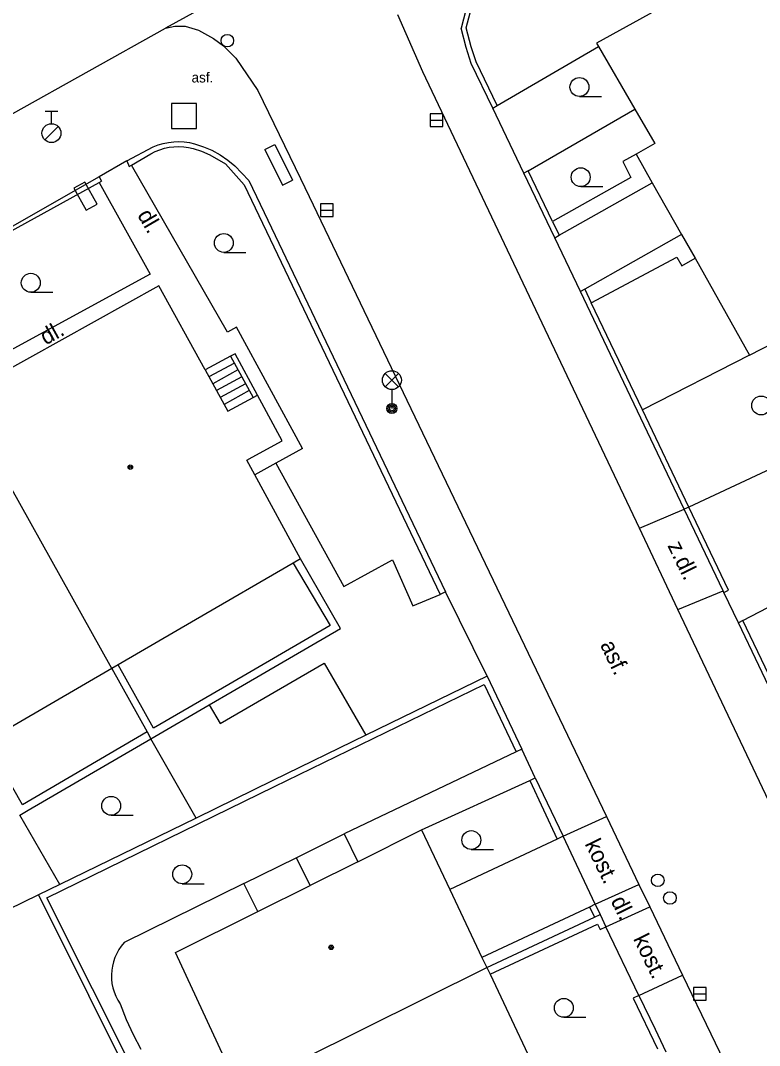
# Model space of a CAD drawing. Extents: x -595546 to -593986, y -1160845 to -1159202.
# Drawn here: x -595519.2 to -595489.88, y -1159871.21 to -1159830.52 of the extents above; entities that cross this region are included whole.
import ezdxf

# ---------------------------------------------------------------- set-up
doc = ezdxf.new("R2010")
doc.units = 0
for name, color, linetype in [('DOP - rozhrani ploch obecne', 7, 'Continuous'), ('Level 24', 7, 'Continuous'), ('Level 26', 7, 'Continuous'), ('Level 27', 7, 'Continuous'), ('Level 28', 7, 'Continuous'), ('Level 31', 7, 'Continuous'), ('Level 33', 7, 'Continuous'), ('Level 36', 7, 'Continuous'), ('Level 39', 7, 'Continuous'), ('silnoproud - povrch.  znaky a  RIS  skut. velikost', 7, 'Continuous'), ('TM - budovy zdene_ betonove - NP', 7, 'Continuous'), ('TM - budovy zdene_ betonove - VP', 7, 'Continuous'), ('TM - chodniky - VP', 7, 'Continuous'), ('TM - komunikace - VP', 7, 'Continuous'), ('TM - letecke snimky - pomocna linie', 7, 'Continuous'), ('TM - plot drateny_ kovovy - VP', 7, 'Continuous'), ('TM - plot zdeny_ ohradni zed - VP', 7, 'Continuous'), ('TM - podezdivka plotu - VP', 7, 'Continuous'), ('TM - pomocna konstrukcni linie', 7, 'Continuous'), ('TM - popis povrchu', 7, 'Continuous'), ('TM - rozhrani mezi zpev. plochami mezi sebou - VP', 7, 'Continuous'), ('TM - rozhrani ploch obecne - NP', 7, 'Continuous'), ('TM - rozhrani ploch obecne - VN', 7, 'Continuous'), ('TM - rozhrani ploch obecne - VP', 7, 'Continuous'), ('TM - schody - NP', 7, 'Continuous'), ('TM - vjezd na pozemek', 7, 'Continuous')]:
    doc.layers.add(name, color=color, linetype=linetype)

msp = doc.modelspace()

# ---------------------------------------------------------------- linework, layer by layer
at = {"layer": 'DOP - rozhrani ploch obecne'}
for points in [[(-595512.23, -1159862.18), (-595514.02, -1159859.03)], [(-595517.64, -1159864.82), (-595519.23, -1159862.06)], [(-595518.48, -1159865.23), (-595530.46, -1159871.07)]]:
    msp.add_lwpolyline(points, dxfattribs=at)
at = {"layer": 'Level 24'}
msp.add_lwpolyline([(-595516.157, -1159837.806), (-595516.642, -1159836.931), (-595517.079, -1159837.173), (-595516.594, -1159838.048)], close=True, dxfattribs=at)
at = {"layer": 'Level 26'}
msp.add_lwpolyline([(-595513.21, -1159834.81), (-595512.21, -1159834.81), (-595512.21, -1159833.81), (-595513.21, -1159833.81)], close=True, dxfattribs=at)
at = {"layer": 'Level 27'}
for p, q in [((-595502.94, -1159834.48), (-595502.44, -1159834.48)), ((-595507.29, -1159838.05), (-595506.79, -1159838.05)), ((-595492.49, -1159869.15), (-595491.99, -1159869.15))]:
    msp.add_line(p, q, dxfattribs=at)
for points in [[(-595502.94, -1159834.73), (-595502.44, -1159834.73), (-595502.44, -1159834.23), (-595502.94, -1159834.23)], [(-595507.29, -1159838.3), (-595506.79, -1159838.3), (-595506.79, -1159837.8), (-595507.29, -1159837.8)], [(-595492.49, -1159869.4), (-595491.99, -1159869.4), (-595491.99, -1159868.9), (-595492.49, -1159868.9)]]:
    msp.add_lwpolyline(points, close=True, dxfattribs=at)
at = {"layer": 'Level 28'}
for p, q in [((-595518.22, -1159834.115), (-595517.72, -1159834.115)), ((-595517.97, -1159834.615), (-595517.97, -1159834.115)), ((-595518.228, -1159835.262), (-595517.698, -1159834.732))]:
    msp.add_line(p, q, dxfattribs=at)
for centre, radius in [((-595517.97, -1159834.99), 0.375), ((-595493.91, -1159864.65), 0.25), ((-595493.43, -1159865.35), 0.25)]:
    msp.add_circle(centre, radius, dxfattribs=at)
at = {"layer": 'Level 31'}
msp.add_circle((-595510.99, -1159831.32), 0.25, dxfattribs=at)
at = {"layer": 'Level 33'}
for p, q in [((-595504.725, -1159845.06), (-595504.195, -1159844.53)), ((-595504.725, -1159844.53), (-595504.195, -1159845.06)), ((-595504.46, -1159845.17), (-595504.46, -1159845.92))]:
    msp.add_line(p, q, dxfattribs=at)
for centre, radius in [((-595504.46, -1159844.795), 0.375), ((-595504.46, -1159845.92), 0.2), ((-595504.46, -1159845.92), 0.145), ((-595504.46, -1159845.92), 0.0876)]:
    msp.add_circle(centre, radius, dxfattribs=at)
at = {"layer": 'Level 36'}
for p, q in [((-595497.02, -1159833.535), (-595496.145, -1159833.535)), ((-595496.97, -1159837.115), (-595496.095, -1159837.115)), ((-595511.13, -1159839.725), (-595510.255, -1159839.725)), ((-595518.79, -1159841.305), (-595517.915, -1159841.305)), ((-595515.6, -1159862.065), (-595514.725, -1159862.065)), ((-595501.31, -1159863.425), (-595500.435, -1159863.425)), ((-595512.78, -1159864.785), (-595511.905, -1159864.785)), ((-595497.64, -1159870.085), (-595496.765, -1159870.085))]:
    msp.add_line(p, q, dxfattribs=at)
for centre in [(-595497.02, -1159833.16), (-595496.97, -1159836.74), (-595511.13, -1159839.35), (-595518.79, -1159840.93), (-595489.81, -1159845.8), (-595515.6, -1159861.69), (-595501.31, -1159863.05), (-595512.78, -1159864.41), (-595497.64, -1159869.71)]:
    msp.add_circle(centre, 0.375, dxfattribs=at)
at = {"layer": 'Level 39'}
for centre, radius in [((-595514.84, -1159848.25), 0.09), ((-595514.84, -1159848.25), 0.0398), ((-595506.87, -1159867.31), 0.09), ((-595506.87, -1159867.31), 0.0398)]:
    msp.add_circle(centre, radius, dxfattribs=at)
at = {"layer": 'silnoproud - povrch.  znaky a  RIS  skut. velikost'}
for points in [[(-595509.5, -1159835.64), (-595509.1, -1159835.44)], [(-595509.5, -1159835.64), (-595508.8, -1159837.06)], [(-595509.1, -1159835.44), (-595508.4, -1159836.86)], [(-595508.8, -1159837.06), (-595508.4, -1159836.86)]]:
    msp.add_lwpolyline(points, dxfattribs=at)
at = {"layer": 'TM - budovy zdene_ betonove - NP'}
for points in [[(-595511.87, -1159844.39), (-595510.97, -1159846.03)], [(-595510.97, -1159846.03), (-595509.97, -1159845.48)], [(-595509.97, -1159845.48), (-595509.8, -1159845.39)]]:
    msp.add_lwpolyline(points, dxfattribs=at)
at = {"layer": 'TM - budovy zdene_ betonove - VP'}
for points in [[(-595490.19, -1159828.02), (-595496.34, -1159831.42)], [(-595496.34, -1159831.42), (-595496.26, -1159831.55)], [(-595496.26, -1159831.55), (-595494.82, -1159834.04)], [(-595494.82, -1159834.04), (-595494.03, -1159835.4)], [(-595494.03, -1159835.4), (-595494.77, -1159835.82)], [(-595494.77, -1159835.82), (-595494.13, -1159836.96)], [(-595494.13, -1159836.96), (-595492.97, -1159839.02)], [(-595492.97, -1159839.02), (-595492.43, -1159839.96)], [(-595492.43, -1159839.96), (-595490.27, -1159843.8)], [(-595513.71, -1159841.05), (-595521.42, -1159845.34)], [(-595511.87, -1159844.39), (-595513.71, -1159841.05)], [(-595490.27, -1159843.8), (-595486.93, -1159842.09), (-595484.59, -1159840.89)], [(-595510.86, -1159843.85), (-595511.87, -1159844.39)], [(-595510.68, -1159843.75), (-595510.86, -1159843.85)], [(-595509.8, -1159845.39), (-595510.68, -1159843.75)], [(-595515.58, -1159856.24), (-595521.6, -1159845.44)], [(-595508.82, -1159847.2), (-595509.8, -1159845.39)], [(-595510, -1159847.85), (-595508.82, -1159847.2)], [(-595510.22, -1159847.97), (-595510, -1159847.85)], [(-595509.9, -1159848.55), (-595510.22, -1159847.97)], [(-595508.09, -1159851.89), (-595509.9, -1159848.55)], [(-595508.09, -1159851.89), (-595508.38, -1159852.06)], [(-595508.38, -1159852.06), (-595512.25, -1159854.31), (-595515.32, -1159856.09)], [(-595515.32, -1159856.09), (-595515.58, -1159856.24)], [(-595515.58, -1159856.24), (-595520.56, -1159859.14)], [(-595505.81, -1159863.91), (-595503.28, -1159862.65)], [(-595503.28, -1159862.65), (-595502.16, -1159865.01)], [(-595510.33, -1159864.78), (-595508.26, -1159863.75)], [(-595508.26, -1159863.75), (-595507.71, -1159864.86)], [(-595505.81, -1159863.91), (-595507.71, -1159864.86)], [(-595509.78, -1159865.89), (-595510.33, -1159864.78)], [(-595502.16, -1159865.01), (-595500.89, -1159867.71)], [(-595513.05, -1159867.52), (-595509.78, -1159865.89)], [(-595510.51, -1159872.99), (-595513.05, -1159867.52)], [(-595500.89, -1159867.71), (-595500.69, -1159868.11)], [(-595510.51, -1159872.99), (-595500.69, -1159868.11)], [(-595500.69, -1159868.11), (-595500.56, -1159868.38)], [(-595500.56, -1159868.38), (-595498.22, -1159873.35)]]:
    msp.add_lwpolyline(points, dxfattribs=at)
at = {"layer": 'TM - chodniky - VP'}
for points in [[(-595500.29, -1159833.9), (-595496.26, -1159831.55)], [(-595499.05, -1159836.49), (-595494.82, -1159834.04)], [(-595508.01, -1159847.51), (-595510.63, -1159842.69), (-595510.98, -1159842.89), (-595514.8, -1159836.26)], [(-595516.07, -1159836.95), (-595514.05, -1159840.59), (-595520.78, -1159844.25)], [(-595496.98, -1159841.28), (-595498, -1159839.14)], [(-595490.71, -1159854.43), (-595491.29, -1159853.22)]]:
    msp.add_lwpolyline(points, dxfattribs=at)
at = {"layer": 'TM - komunikace - VP'}
for points in [[(-595494.64, -1159850.67), (-595503.24, -1159832.56), (-595504.23, -1159830.3)], [(-595522.54, -1159835.9), (-595513.44, -1159830.82)], [(-595513.44, -1159830.82), (-595513.07, -1159830.74), (-595512.67, -1159830.74), (-595512.13, -1159830.9), (-595511.54, -1159831.23), (-595511.14, -1159831.53), (-595510.66, -1159832.02), (-595509.78, -1159833.3)], [(-595509.78, -1159833.3), (-595508.09, -1159836.79)], [(-595508.09, -1159836.79), (-595507.74, -1159837.51)], [(-595507.74, -1159837.51), (-595495.95, -1159862.12)], [(-595493.11, -1159853.9), (-595494.64, -1159850.67)], [(-595489.25, -1159862.03), (-595493.11, -1159853.9)], [(-595495.95, -1159862.12), (-595494.66, -1159864.81)], [(-595494.66, -1159864.81), (-595494.23, -1159865.7)], [(-595494.23, -1159865.7), (-595492.93, -1159868.41)], [(-595492.93, -1159868.41), (-595491.81, -1159870.74), (-595488.9, -1159876.79), (-595482.66, -1159889.77), (-595479.72, -1159895.88), (-595475.04, -1159905.67), (-595470, -1159916.22), (-595469.08, -1159918.14), (-595467.06, -1159922.38), (-595461.08, -1159934.89), (-595457.48, -1159942.42)]]:
    msp.add_lwpolyline(points, dxfattribs=at)
at = {"layer": 'TM - letecke snimky - pomocna linie'}
for points in [[(-595490.27, -1159843.8), (-595494.52, -1159845.98)], [(-595509.07, -1159848.09), (-595506.37, -1159852.99), (-595504.44, -1159851.93), (-595503.63, -1159853.75), (-595502.55, -1159853.31)], [(-595490.53, -1159854.34), (-595486.52, -1159852.25)], [(-595511.71, -1159857.68), (-595511.28, -1159858.43), (-595507.15, -1159856.03), (-595505.49, -1159858.89)], [(-595499.53, -1159859.55), (-595506.36, -1159862.8)], [(-595503.28, -1159862.65), (-595498.99, -1159860.69)], [(-595497.9, -1159863.01), (-595502.16, -1159865.01)], [(-595510.33, -1159864.78), (-595515.09, -1159867.12)], [(-595496.62, -1159865.71), (-595500.89, -1159867.71)], [(-595515.09, -1159867.12), (-595515.2, -1159867.26), (-595515.3, -1159867.4), (-595515.38, -1159867.55), (-595515.46, -1159867.71), (-595515.51, -1159867.88), (-595515.55, -1159868.05), (-595515.58, -1159868.22), (-595515.59, -1159868.4), (-595515.59, -1159868.57), (-595515.57, -1159868.75), (-595515.53, -1159868.92), (-595515.48, -1159869.08), (-595515.41, -1159869.25), (-595515.33, -1159869.4), (-595515.24, -1159869.55)], [(-595515.24, -1159869.55), (-595515, -1159870.17), (-595514.73, -1159870.77), (-595514.42, -1159871.35)]]:
    msp.add_lwpolyline(points, dxfattribs=at)
at = {"layer": 'TM - plot drateny_ kovovy - VP'}
for points in [[(-595500.29, -1159833.9), (-595501.12, -1159832.16), (-595501.32, -1159831.57), (-595501.51, -1159830.81), (-595501.25, -1159829.82), (-595500.84, -1159828.8), (-595500.27, -1159828.24), (-595499.82, -1159827.9)], [(-595500.46, -1159834), (-595500.29, -1159833.9)], [(-595514.8, -1159836.26), (-595514.02, -1159835.81), (-595513.85, -1159835.72), (-595513.67, -1159835.65), (-595513.49, -1159835.59), (-595513.3, -1159835.55), (-595513.11, -1159835.53), (-595512.91, -1159835.52), (-595512.72, -1159835.53), (-595512.53, -1159835.56), (-595512.34, -1159835.6), (-595512.01, -1159835.71), (-595511.69, -1159835.85)], [(-595511.69, -1159835.85), (-595511.07, -1159836.21), (-595510.32, -1159837.04)], [(-595514.89, -1159836.31), (-595514.8, -1159836.26)], [(-595499.05, -1159836.49), (-595499.23, -1159836.58)], [(-595498.09, -1159838.5), (-595499.05, -1159836.49)], [(-595523.79, -1159841.2), (-595516.07, -1159836.95)], [(-595516.07, -1159836.95), (-595515.98, -1159836.9)], [(-595510.32, -1159837.04), (-595502.55, -1159853.31)], [(-595494.52, -1159845.98), (-595496.55, -1159841.72)], [(-595482.69, -1159845.16), (-595492.68, -1159849.84)], [(-595492.68, -1159849.84), (-595494.52, -1159845.98)], [(-595492.68, -1159849.84), (-595492.86, -1159849.92)], [(-595491.29, -1159853.22), (-595491.11, -1159853.13), (-595492.68, -1159849.84)], [(-595490.53, -1159854.34), (-595490.71, -1159854.43)], [(-595487.3, -1159861.11), (-595490.53, -1159854.34)], [(-595500.56, -1159868.38), (-595496.3, -1159866.39), (-595496.2, -1159866.6), (-595495.97, -1159866.49)], [(-595494.66, -1159869.22), (-595494.89, -1159869.32), (-595493.92, -1159871.34)]]:
    msp.add_lwpolyline(points, dxfattribs=at)
at = {"layer": 'TM - plot zdeny_ ohradni zed - VP'}
for points in [[(-595508.38, -1159852.06), (-595506.91, -1159854.54)], [(-595506.91, -1159854.54), (-595510.93, -1159856.88), (-595513.92, -1159858.61)], [(-595513.92, -1159858.61), (-595515.32, -1159856.09)], [(-595518.15, -1159865.34), (-595509.12, -1159860.93), (-595500.8, -1159856.87)], [(-595500.8, -1159856.87), (-595499.53, -1159859.55)], [(-595514.17, -1159858.76), (-595519.12, -1159861.65)], [(-595519.12, -1159861.65), (-595520.56, -1159859.14)], [(-595498.99, -1159860.69), (-595497.9, -1159863.01)], [(-595514.53, -1159872.57), (-595518.15, -1159865.34)], [(-595496.39, -1159865.6), (-595496.62, -1159865.71)], [(-595496.62, -1159865.71), (-595496.53, -1159865.89), (-595496.42, -1159866.11)]]:
    msp.add_lwpolyline(points, dxfattribs=at)
at = {"layer": 'TM - podezdivka plotu - VP'}
for points in [[(-595501.45, -1159829.8), (-595501.71, -1159830.82)], [(-595501.52, -1159831.59), (-595501.71, -1159830.82)], [(-595501.31, -1159832.23), (-595501.52, -1159831.59)], [(-595500.46, -1159834), (-595501.31, -1159832.23)], [(-595513.93, -1159835.54), (-595513.74, -1159835.46), (-595513.54, -1159835.4), (-595513.33, -1159835.36)], [(-595513.33, -1159835.36), (-595513.12, -1159835.33), (-595512.91, -1159835.32), (-595512.7, -1159835.33)], [(-595512.7, -1159835.33), (-595512.49, -1159835.36), (-595512.29, -1159835.41), (-595511.94, -1159835.53), (-595511.6, -1159835.67), (-595511.28, -1159835.85), (-595510.97, -1159836.06), (-595510.69, -1159836.29)], [(-595514.98, -1159836.09), (-595513.93, -1159835.54)], [(-595514.98, -1159836.09), (-595514.89, -1159836.31)], [(-595510.69, -1159836.29), (-595510.14, -1159836.87)], [(-595498, -1159839.14), (-595499.23, -1159836.58)], [(-595516.08, -1159836.72), (-595521.4, -1159839.75)], [(-595516.08, -1159836.72), (-595515.98, -1159836.9)], [(-595510.14, -1159836.87), (-595509.39, -1159838.44)], [(-595509.39, -1159838.44), (-595502.33, -1159853.2)], [(-595492.86, -1159849.92), (-595496.98, -1159841.28)], [(-595491.32, -1159853.16), (-595492.86, -1159849.92)], [(-595506.5, -1159854.65), (-595508.09, -1159851.89)], [(-595502.33, -1159853.2), (-595502.55, -1159853.31)], [(-595491.29, -1159853.22), (-595491.32, -1159853.16)], [(-595487.48, -1159861.2), (-595490.71, -1159854.43)], [(-595511.71, -1159857.68), (-595510.8, -1159857.16), (-595506.5, -1159854.65)], [(-595500.68, -1159856.54), (-595505.49, -1159858.89)], [(-595500.68, -1159856.54), (-595499.31, -1159859.44)], [(-595514.02, -1159859.03), (-595511.71, -1159857.68)], [(-595505.49, -1159858.89), (-595509.19, -1159860.69), (-595512.23, -1159862.18)], [(-595518.9, -1159861.86), (-595514.02, -1159859.03)], [(-595499.31, -1159859.44), (-595499.53, -1159859.55)], [(-595498.99, -1159860.69), (-595498.77, -1159860.58)], [(-595498.77, -1159860.58), (-595497.67, -1159862.9)], [(-595519.23, -1159862.06), (-595518.9, -1159861.86)], [(-595512.23, -1159862.18), (-595517.64, -1159864.82)], [(-595497.67, -1159862.9), (-595497.9, -1159863.01)], [(-595517.64, -1159864.82), (-595518.48, -1159865.23)], [(-595518.48, -1159865.23), (-595516.49, -1159869.23)], [(-595496.39, -1159865.6), (-595496.2, -1159866.01)], [(-595500.69, -1159868.11), (-595496.42, -1159866.11)], [(-595496.42, -1159866.11), (-595496.2, -1159866.01)], [(-595496.2, -1159866.01), (-595495.97, -1159866.49)], [(-595514.77, -1159872.66), (-595516.49, -1159869.23)], [(-595494.66, -1159869.22), (-595494.02, -1159870.56)], [(-595494.02, -1159870.56), (-595493.59, -1159871.46)]]:
    msp.add_lwpolyline(points, dxfattribs=at)
at = {"layer": 'TM - pomocna konstrukcni linie'}
for points in [[(-595508.01, -1159847.51), (-595509.07, -1159848.09)], [(-595509.07, -1159848.09), (-595509.9, -1159848.55)]]:
    msp.add_lwpolyline(points, dxfattribs=at)
at = {"layer": 'TM - rozhrani mezi zpev. plochami mezi sebou - VP'}
for points in [[(-595503.77, -1159825.5), (-595513.44, -1159830.82)], [(-595494.64, -1159850.67), (-595492.86, -1159849.92)], [(-595493.11, -1159853.9), (-595491.32, -1159853.16)], [(-595497.67, -1159862.9), (-595495.95, -1159862.12)], [(-595496.39, -1159865.6), (-595494.66, -1159864.81)], [(-595495.97, -1159866.49), (-595494.23, -1159865.7)], [(-595494.66, -1159869.22), (-595492.93, -1159868.41)]]:
    msp.add_lwpolyline(points, dxfattribs=at)
at = {"layer": 'TM - rozhrani ploch obecne - NP'}
msp.add_lwpolyline([(-595510.86, -1159843.85), (-595509.97, -1159845.48)], dxfattribs=at)
at = {"layer": 'TM - rozhrani ploch obecne - VN'}
for points in [[(-595508.26, -1159863.75), (-595506.36, -1159862.8)], [(-595506.36, -1159862.8), (-595505.81, -1159863.91)]]:
    msp.add_lwpolyline(points, dxfattribs=at)
at = {"layer": 'TM - rozhrani ploch obecne - VP'}
for points in [[(-595499.23, -1159836.58), (-595500.46, -1159834)], [(-595494.77, -1159835.82), (-595495.3, -1159836.12), (-595494.98, -1159836.75), (-595498.09, -1159838.5)], [(-595497.83, -1159839.04), (-595494.13, -1159836.96)], [(-595498.09, -1159838.5), (-595497.83, -1159839.04)], [(-595492.97, -1159839.02), (-595496.81, -1159841.18)], [(-595498, -1159839.14), (-595497.83, -1159839.04)], [(-595496.55, -1159841.72), (-595493.16, -1159839.91), (-595492.96, -1159840.26), (-595492.43, -1159839.96)], [(-595496.81, -1159841.18), (-595496.98, -1159841.28)], [(-595496.81, -1159841.18), (-595496.55, -1159841.72)], [(-595515.58, -1159856.24), (-595514.17, -1159858.76)], [(-595514.17, -1159858.76), (-595514.02, -1159859.03)], [(-595509.78, -1159865.89), (-595507.71, -1159864.86)]]:
    msp.add_lwpolyline(points, dxfattribs=at)
at = {"layer": 'TM - schody - NP'}
for points in [[(-595510.71, -1159844.12), (-595511.72, -1159844.67)], [(-595510.57, -1159844.39), (-595511.57, -1159844.94)], [(-595510.42, -1159844.66), (-595511.42, -1159845.21)], [(-595510.27, -1159844.94), (-595511.27, -1159845.48)], [(-595510.12, -1159845.21), (-595511.12, -1159845.76)]]:
    msp.add_lwpolyline(points, dxfattribs=at)
at = {"layer": 'TM - vjezd na pozemek'}
for points in [[(-595514.98, -1159836.09), (-595516.08, -1159836.72)], [(-595500.68, -1159856.54), (-595502.33, -1159853.2)], [(-595498.77, -1159860.58), (-595499.31, -1159859.44)], [(-595496.39, -1159865.6), (-595497.67, -1159862.9)], [(-595494.66, -1159869.22), (-595495.97, -1159866.49)]]:
    msp.add_lwpolyline(points, dxfattribs=at)

# ---------------------------------------------------------------- texts
at = {"layer": 'TM - popis povrchu'}
msp.add_text('asf.', height=0.4, dxfattribs=at).set_placement((-595512.41, -1159832.98))
for s, rotation, p in [('dl.', 300.2698, (-595514.58, -1159838.24)), ('dl.', 28.938, (-595518.2, -1159843.42)), ('z.dl.', 296, (-595493.54, -1159851.36)), ('asf.', 295.5295, (-595496.21, -1159855.3)), ('kost.', 296, (-595496.82, -1159863.2)), ('dl.', 296, (-595495.79, -1159865.46)), ('kost.', 296, (-595494.9, -1159866.97))]:
    msp.add_text(s, height=0.65, rotation=rotation, dxfattribs=at).set_placement(p)

doc.saveas('drawing.dxf')
